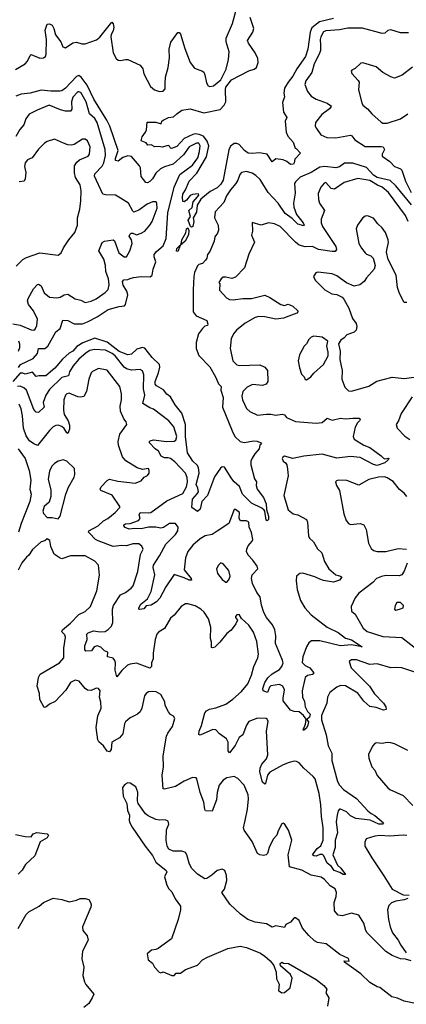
# Model space of a CAD drawing. Extents: x 2199565 to 2323334, y 894172 to 1018966.
# Tile 361 of 440: x 2280901 to 2284062, y 976881 to 984936. Entities that reach past the tile are written whole.
import ezdxf

# ---------------------------------------------------------------- set-up
doc = ezdxf.new("R2010")
doc.units = 0

msp = doc.modelspace()

# ---------------------------------------------------------------- linework, layer by layer
at = {"layer": '0CON10XD'}
for points in [[(2280865, 984529.6), (2280946.2, 984573.8), (2280965, 984595.7), (2280985, 984643.8), (2280995, 984652), (2281065, 984621.9), (2281095.4, 984624.6), (2281110.8, 984635), (2281116.6, 984653.4), (2281120.5, 984775), (2281109.7, 984849.8), (2281125, 984899.4), (2281145, 984901.5), (2281165, 984891.5), (2281179.5, 984865), (2281193.4, 984813.4), (2281236.5, 984755), (2281254.4, 984715), (2281275, 984706.9), (2281335, 984748.1), (2281365, 984751.1), (2281409.1, 984739.1), (2281435, 984738.9), (2281528.3, 984771.7), (2281555, 984794.4), (2281655, 984916.7), (2281665, 984903.3), (2281671.2, 984875), (2281665.9, 984845), (2281647.6, 984815), (2281645.3, 984795), (2281664, 984664), (2281688.3, 984618.3), (2281705, 984604.4), (2281725, 984601.1), (2281765, 984611.4), (2281785, 984609.2), (2281885, 984563.8), (2281908, 984535), (2281915, 984493.3), (2281970.7, 984390.7), (2282001.7, 984361.7), (2282045, 984348), (2282075, 984351.2), (2282089.1, 984370.9), (2282090.9, 984415), (2282093.6, 984465), (2282115.5, 984545), (2282124.5, 984625), (2282123.5, 984695), (2282137.3, 984752.7), (2282195, 984832.5), (2282205, 984832.5), (2282215, 984817.5), (2282250.5, 984700.5), (2282295.6, 984585), (2282329.3, 984539.3), (2282395, 984516), (2282405, 984506.2), (2282415.4, 984485.4), (2282428.6, 984418.6), (2282442, 984395), (2282455, 984390), (2282485, 984395.6), (2282544.3, 984445), (2282589.5, 984530.5), (2282608.3, 984611.7), (2282612.2, 984672.2), (2282588.9, 984755), (2282588.7, 984785), (2282641.5, 984905), (2282675.3, 985035.3)], [(2283466.2, 984945), (2283351.2, 984918.8), (2283290.2, 984869.8), (2283274.7, 984835), (2283257.1, 984695), (2283237.8, 984635), (2283166.8, 984535), (2283133.6, 984475), (2283094.9, 984425.1), (2283065.7, 984375), (2283059.2, 984335), (2283067, 984305), (2283049.8, 984259.8), (2283058.9, 984178.9), (2283084, 984135), (2283072.5, 984105), (2283078.6, 984015), (2283092.5, 983982.5), (2283136.2, 983935), (2283153.3, 983885), (2283162.5, 983882.5), (2283196.7, 983845), (2283150, 983795), (2283146, 983765), (2283138.8, 983755), (2283115, 983750.8), (2283085, 983776.9), (2283055, 983788.5), (2282995, 983797.5), (2282965, 983773.3), (2282925, 983835.5), (2282857.7, 983847.7), (2282801.4, 983841.4), (2282770, 983845), (2282740, 983865), (2282695, 983915.4), (2282675, 983924.6), (2282655, 983923.1), (2282625, 983900.5), (2282609.5, 983870.5), (2282565, 983624.4), (2282545, 983591.8), (2282515, 983560.9), (2282458.9, 983531.1), (2282381.8, 983468.2), (2282352.1, 983417.9), (2282347.3, 983362.7), (2282320, 983315), (2282325.7, 983285), (2282315.6, 983244.4), (2282305, 983240), (2282296.7, 983245), (2282279.2, 983295), (2282296.9, 983325), (2282283.8, 983375), (2282310.2, 983399.8), (2282318.5, 983445), (2282355, 983486.7), (2282365, 983500), (2282361.7, 983511.7), (2282314.2, 983505.8), (2282293.2, 983496.8), (2282265, 983460), (2282245, 983446.2), (2282235, 983447.5), (2282230.8, 983485), (2282235, 983508), (2282256.4, 983543.6), (2282285.6, 983615), (2282350, 983680), (2282428.4, 983815), (2282446, 983905), (2282433.3, 983943.3), (2282402.3, 983982.3), (2282367.1, 983997.1), (2282335, 984001), (2282315, 983996.4), (2282245.4, 983964.6), (2282185, 983897.8), (2282142.3, 983882.3), (2282134, 983884), (2282125, 983902.5), (2282115, 983906.7), (2282065, 983892.5), (2282038.8, 983898.8), (2282005, 983896.7), (2281975, 983912.5), (2281948.3, 983908.3), (2281935, 983927.5), (2281892.5, 983945), (2281903, 983977), (2281930, 984015), (2281936.7, 984035), (2281941.7, 984098.3), (2282015, 984097.5), (2282057, 984083), (2282062.5, 984105), (2282072.5, 984115), (2282117.5, 984135), (2282158, 984142), (2282185, 984166.2), (2282225, 984195.3), (2282295, 984206.2), (2282405, 984174.4), (2282539.2, 984200.8), (2282572.3, 984237.7), (2282586.4, 984265), (2282582.5, 984365), (2282587.4, 984385), (2282633.5, 984445), (2282775, 984516.6), (2282819.2, 984530.8), (2282836, 984545), (2282850.7, 984585), (2282847.8, 984617.8), (2282827.1, 984665), (2282771.1, 984745), (2282764.4, 984765), (2282806.2, 984835), (2282815.9, 984865), (2282786.5, 984955)], [(2284081.2, 984828.8), (2284015, 984828.9), (2283935, 984853.1), (2283912, 984848), (2283885, 984827.1), (2283865, 984824.4), (2283705, 984867.7), (2283585, 984867.6), (2283515, 984852.5), (2283405, 984846.2), (2283384.4, 984835.6), (2283363.5, 984795), (2283356.4, 984773.6), (2283359, 984729), (2283359.7, 984685), (2283349.5, 984655), (2283308, 984575), (2283290.3, 984505), (2283240.9, 984435), (2283232.7, 984405), (2283255, 984348), (2283285, 984310.8), (2283325, 984286.7), (2283415, 984254.6), (2283443.3, 984235), (2283448.5, 984225), (2283435, 984207.5), (2283370.2, 984159.8), (2283318.1, 984095), (2283317.1, 984065), (2283326.4, 984045), (2283364, 983994), (2283413.1, 983973.1), (2283485, 983968.4), (2283605, 983992.2), (2283617.1, 983987.1), (2283642.1, 983952.1), (2283725, 983900), (2283855, 983900), (2283872.5, 983895), (2283884.6, 983875), (2283864.7, 983835), (2283865, 983819.2), (2283927.1, 983777.1), (2283965, 983735.8), (2283994.3, 983724.3), (2284015, 983716), (2284025, 983703.8), (2284056.5, 983615), (2284102.8, 983522.8)], [(2284113.4, 984546.6), (2284028.3, 984481.7), (2283966.4, 984456.4), (2283935, 984467.5), (2283871.2, 984505), (2283815, 984549.2), (2283707, 984583), (2283689.3, 984580.7), (2283645, 984537.5), (2283617, 984523), (2283610, 984515), (2283617.5, 984495), (2283669.4, 984439.4), (2283676, 984425), (2283671.4, 984361.4), (2283697.3, 984257.3), (2283707.3, 984237.3), (2283745, 984208), (2283781.4, 984165), (2283855, 984098), (2283870.3, 984090.3), (2283905, 984088.6), (2284013.9, 984126.1), (2284075, 984167.1)], [(2280889.4, 982090.6), (2280906.2, 982115), (2281010, 982165), (2281046.4, 982205), (2281054, 982246), (2281105, 982245.4), (2281130.5, 982265), (2281195, 982383.3), (2281231.2, 982408.8), (2281252.7, 982477.3), (2281295, 982474.5), (2281345, 982446.7), (2281415, 982448.2), (2281455, 982463.1), (2281535, 982506.6), (2281625, 982565.9), (2281715, 982590.9), (2281757.1, 982595), (2281766.1, 982605), (2281784.5, 982685), (2281777.8, 982715), (2281746.6, 982765), (2281740, 982795), (2281750.8, 982809.2), (2281785, 982810.8), (2281805, 982818.2), (2281832.1, 982827.9), (2281895, 982836.1), (2281966.2, 982833.8), (2281983.8, 982846.2), (2281992.5, 982895), (2282012.7, 982955), (2282000.6, 982995), (2282001.4, 983015), (2282018.9, 983041.1), (2282074.4, 983085), (2282097.3, 983145), (2282112.8, 983355), (2282163.3, 983565), (2282209, 983671), (2282313.2, 983745), (2282356.7, 983805), (2282372.1, 983857.9), (2282376, 983905), (2282365, 983925.3), (2282345, 983927.3), (2282286.7, 983895), (2282239.8, 983830.2), (2282155.7, 983755), (2282085, 983733.7), (2282051.2, 983715), (2282015, 983681.2), (2281986.2, 983635), (2281965, 983612.7), (2281945, 983600.4), (2281933.3, 983603.3), (2281893.4, 983653.4), (2281888.2, 983725), (2281881.4, 983741.4), (2281815, 983816.7), (2281785, 983823.6), (2281745, 983807.8), (2281705, 983778.9), (2281685.2, 983785.2), (2281685, 983801.4), (2281704.7, 983865), (2281636.7, 984065), (2281613, 984115), (2281507.5, 984285), (2281451.1, 984401.1), (2281402.7, 984465), (2281385, 984478.4), (2281365, 984472.5), (2281275, 984374.7), (2281245.2, 984354.8), (2281227.6, 984352.4), (2281155, 984350.7), (2281075, 984359.7), (2280985.5, 984334.5), (2280912.9, 984327.1), (2280868.3, 984311.7)], [(2280845, 982447.5), (2280905, 982437.1), (2280995, 982399.6), (2281015, 982396.9), (2281026.9, 982405), (2281040.9, 982435), (2281046.2, 982485), (2281012.1, 982555), (2280971.9, 982605), (2280964.2, 982635), (2280968.6, 982655), (2281013.1, 982735), (2281045, 982768.8), (2281055, 982773.8), (2281075, 982759.2), (2281100.4, 982700.4), (2281145, 982665.4), (2281205, 982660.3), (2281232.6, 982667.4), (2281265, 982686.1), (2281295, 982689.6), (2281355, 982652.7), (2281400.5, 982640.5), (2281435, 982622.5), (2281485, 982634.5), (2281525, 982652.9), (2281598.8, 982705), (2281625, 982728.8), (2281631.7, 982768.3), (2281626.7, 982815), (2281605.3, 982875), (2281601.2, 982925), (2281587.4, 982977.4), (2281548, 983045), (2281575.4, 983114.6), (2281594.5, 983125.5), (2281666.1, 983136.1), (2281675.8, 983125.8), (2281710.1, 983030.1), (2281755, 982996), (2281775, 982996.2), (2281801.9, 983045), (2281820, 983105), (2281815.6, 983135.6), (2281796.7, 983165), (2281801.7, 983178.3), (2281811.4, 983188.6), (2281825, 983190), (2281855, 983177.1), (2281895, 983188.5), (2281925, 983205.6), (2281965.7, 983254.3), (2281982.5, 983285), (2282023.8, 983395), (2282022.2, 983432.2), (2282016, 983445), (2281987.3, 983447.3), (2281943, 983427), (2281875, 983376.7), (2281835, 983362), (2281825, 983370), (2281790, 983435), (2281725, 983475.7), (2281685, 983500), (2281603.4, 983503.4), (2281579.7, 983509.7), (2281513.3, 983655), (2281513.9, 983676.1), (2281575, 983739.1), (2281589.2, 983765), (2281601.6, 983825), (2281599.7, 983875), (2281534.7, 984095), (2281515, 984127.1), (2281470, 984165), (2281443.2, 984265), (2281399.6, 984339.6), (2281385, 984346.9), (2281375, 984344.6), (2281335, 984301.1), (2281324.7, 984264.7), (2281327.5, 984205), (2281315, 984187.5), (2281275, 984188.1), (2281235, 984197.8), (2281142.8, 984237.2), (2281043, 984197), (2280977.3, 984162.7), (2280951.1, 984125), (2280935.3, 984074.7), (2280902.3, 984037.7), (2280869.8, 983980.2)], [(2280871.2, 982918.8), (2280925, 982973.1), (2280955, 982990.5), (2281065, 983030), (2281215, 983008.8), (2281240.3, 983029.7), (2281258.9, 983071.1), (2281301.4, 983135), (2281351.4, 983195), (2281371.9, 983255), (2281373.6, 983315), (2281392.5, 983385), (2281400.9, 983455), (2281403.6, 983535), (2281395, 983584), (2281357.2, 983645), (2281347.8, 983682.2), (2281349.2, 983740.8), (2281368.3, 983771.7), (2281390, 983790), (2281460.9, 983819.1), (2281472.5, 983835), (2281476.4, 983895), (2281454.4, 983945), (2281435, 983960), (2281415, 983959.5), (2281345, 983915.7), (2281325, 983910.8), (2281295, 983912.5), (2281257.5, 983925), (2281185, 983958), (2281125, 983940), (2281103.6, 983926.4), (2281055, 983878), (2281002.7, 983807.3), (2280965, 983789.2), (2280945, 983766), (2280939.4, 983735), (2280951.5, 983685), (2280944.4, 983635), (2280935.8, 983615), (2280895, 983608.5)], [(2284105, 983421.1), (2283976.7, 983576.7), (2283929.9, 983619.9), (2283825, 983644.1), (2283794.6, 983665), (2283736.7, 983726.7), (2283625, 983761.9), (2283556.8, 983763.2), (2283515, 983733.6), (2283485.8, 983724.2), (2283395, 983734.1), (2283355, 983728.6), (2283285, 983684.7), (2283195, 983648.5), (2283155, 983610.8), (2283146.4, 983595), (2283152.3, 983517.7), (2283140.6, 983435), (2283143.4, 983403.4), (2283165, 983342.9), (2283218.5, 983275), (2283225.6, 983254.4), (2283225, 983250), (2283175, 983264.3), (2283129.1, 983309.1), (2283070.7, 983350.7), (2283015, 983433.8), (2282931.9, 983521.9), (2282867.6, 983627.6), (2282831.9, 983661.9), (2282801.7, 983681.7), (2282755, 983693.8), (2282714.2, 983685.8), (2282699.7, 983670.3), (2282685.4, 983624.6), (2282668.2, 983595), (2282623.2, 983545), (2282590.3, 983495), (2282568.7, 983441.3), (2282500, 983365), (2282494.7, 983315), (2282523.3, 983255), (2282526.6, 983213.4), (2282519.1, 983190.9), (2282495, 983160), (2282490, 983125), (2282455, 983040)], [(2284078.5, 983285), (2284056.1, 983335), (2283915, 983522.9), (2283863.6, 983565), (2283826.4, 983583.6), (2283765, 983620), (2283665, 983637.8), (2283554.7, 983605.3), (2283475, 983548.6), (2283446.2, 983555), (2283405, 983604), (2283390.3, 983599.7), (2283364.3, 983565), (2283342.5, 983515), (2283342.9, 983465), (2283350.8, 983435), (2283394, 983375), (2283366.2, 983305), (2283365.4, 983275), (2283376.9, 983245), (2283485, 983081.4), (2283491.1, 983055), (2283479.7, 983040.3), (2283455, 983038.5), (2283345, 983057.2), (2283295, 983080.4), (2283235, 983077.1), (2283185, 983092.5), (2283155.7, 983115), (2283031.4, 983245), (2282984.5, 983265.5), (2282935, 983274.5), (2282874.3, 983254.3), (2282801.7, 983278.3), (2282803.3, 983205), (2282796.1, 983173.9), (2282821.2, 983115), (2282773.4, 983016.6), (2282739.2, 982905), (2282665, 982829.2), (2282635, 982818), (2282585, 982830.8), (2282565, 982828.8), (2282546.7, 982815), (2282530, 982785), (2282537.5, 982775), (2282535, 982722.5), (2282590.3, 982660.3), (2282615, 982648), (2282645, 982644.3), (2282725, 982654.5), (2282795, 982655.5), (2282905, 982681.4), (2282945, 982664.3), (2283035, 982606.5), (2283065, 982599.2), (2283095, 982609.2), (2283135, 982592), (2283176.2, 982555), (2283176.2, 982545), (2283166.7, 982535), (2283057.5, 982495), (2282995.6, 982485.6)], [(2284065, 982622.9), (2284045, 982621.9), (2284006.5, 982695), (2283990, 982745), (2283978.6, 982845), (2283912.5, 982975), (2283899.2, 983035), (2283905.6, 983064.4), (2283915.8, 983114.2), (2283914.2, 983135), (2283892.9, 983195), (2283863.4, 983233.4), (2283828, 983265), (2283795, 983313.8), (2283745, 983331.2), (2283725, 983330), (2283705, 983313.8), (2283663.8, 983255), (2283651.2, 983225), (2283674, 983105), (2283695, 983066.7), (2283725, 983030), (2283737.5, 983017.5), (2283773.2, 983003.2), (2283790, 982985), (2283808, 982925), (2283799.2, 982895), (2283735.4, 982824.6), (2283716.2, 982793.8), (2283683.1, 982766.9), (2283635, 982755.6), (2283572.6, 982782.6), (2283495, 982840), (2283455, 982856.9), (2283339.3, 982870.7), (2283322.5, 982865), (2283303.9, 982836.1), (2283316.7, 982805), (2283395, 982726.7), (2283454.1, 982694.1), (2283495, 982687.5), (2283536.7, 982665), (2283550, 982650), (2283591.4, 982575), (2283622.4, 982492.4), (2283651.7, 982451.7), (2283658, 982425), (2283652.7, 982397.3), (2283635, 982378.8), (2283575, 982358.8), (2283555, 982333.8), (2283526.7, 982315), (2283508.8, 982285), (2283520.6, 982225), (2283518.5, 982155), (2283536.8, 982066.8), (2283535.7, 981995), (2283559.7, 981929.7), (2283589.1, 981899.1), (2283615, 981896.7), (2283755, 981938.1), (2283820.2, 981979.8), (2283945, 982012.9), (2284045, 982000.4), (2284145, 982014.6)], [(2282195, 983040), (2282183.2, 983043.2), (2282184.7, 983065), (2282220, 983100), (2282225, 983134.2), (2282258.5, 983191.5), (2282263.6, 983226.4), (2282275, 983233.3), (2282282.9, 983212.9), (2282281.5, 983175), (2282253.1, 983125), (2282211.7, 983088.3), (2282195, 983040)], [(2282455, 983040), (2282435.7, 983015), (2282430.9, 982985), (2282421.2, 982968.8), (2282395, 982940.9), (2282365, 982932.9), (2282355, 982923.3), (2282330.9, 982869.1), (2282324.4, 982835), (2282317.7, 982725), (2282318.9, 982545), (2282343.5, 982513.5), (2282431.2, 982475), (2282438.8, 982445), (2282436.2, 982435), (2282415, 982428), (2282395, 982410.6), (2282363.4, 982366.6), (2282343.8, 982295), (2282343.8, 982245), (2282365, 982190), (2282454.3, 982095), (2282502.2, 982015), (2282526.3, 981956.3), (2282547.5, 981935), (2282544.3, 981905), (2282565.5, 981845.5), (2282558.6, 981765), (2282637.7, 981572.3), (2282660, 981525), (2282704.6, 981484.6), (2282737.1, 981477.1), (2282815, 981490), (2282841.4, 981488.6), (2282871.2, 981475), (2282876.7, 981465), (2282864, 981455), (2282859.4, 981425), (2282823.1, 981385), (2282801.3, 981348.7), (2282791.5, 981325), (2282790, 981295), (2282821.1, 981181.1), (2282835.8, 981155), (2282834, 981125), (2282841.2, 981095), (2282895, 981026.7), (2282915, 980976.2), (2282919.2, 980929.2), (2282935.5, 980875), (2282933.9, 980846.1), (2282925, 980836.7), (2282915, 980842.5), (2282906.1, 980916.1), (2282900, 980925), (2282881.1, 980941.1), (2282795, 980980), (2282723.1, 981055), (2282698.4, 981118.4), (2282655, 981154.6), (2282635, 981179.6), (2282575, 981276.5), (2282555, 981279.5), (2282541.7, 981268.3), (2282493.8, 981196.2), (2282435.5, 981045), (2282390.8, 980995), (2282375, 980932.5), (2282355, 980913.8), (2282308, 980945), (2282314.5, 981015), (2282353.1, 981056.9), (2282361.7, 981075), (2282358.4, 981105), (2282344.8, 981135), (2282367.3, 981225), (2282362.8, 981272.8), (2282352.8, 981292.8), (2282315, 981324.4), (2282273.1, 981393.1), (2282256.8, 981525), (2282256.4, 981625), (2282225, 981716.4), (2282172.3, 981785), (2282135, 981851.1), (2282105, 981873.3), (2282076.8, 981906.8), (2282020, 981940), (2282007.9, 981955), (2282007.1, 981975), (2282036.1, 982046.1), (2282046.4, 982093.6), (2282044.3, 982115), (2281983.7, 982173.7), (2281925, 982249.4), (2281905, 982254.3), (2281859.2, 982240.8), (2281815, 982199.3), (2281785, 982193.8), (2281715, 982221.6), (2281615, 982299.2), (2281515, 982331.3), (2281416.4, 982293.6), (2281367.9, 982262.1), (2281335, 982225.6), (2281305, 982208.5), (2281250.9, 982159.1), (2281188.9, 982085), (2281115, 982021.9), (2281057.3, 982022.7), (2281035, 982016.7), (2281005, 982052.5), (2280945, 982037.5), (2280925.8, 982045.8), (2280905, 982045.6), (2280845, 981975.5)], [(2282995.6, 982485.6), (2282906.3, 982506.3), (2282855, 982507.9), (2282825, 982499.6), (2282745, 982453.5), (2282672.2, 982395), (2282647.9, 982365), (2282630.8, 982325), (2282620.9, 982245), (2282642.7, 982145), (2282675, 982112), (2282695, 982107.5), (2282865, 982113.8), (2282904.5, 982094.5), (2282925.6, 982065), (2282928.6, 981975), (2282915.5, 981954.5), (2282885, 981943.3), (2282805, 981951.1), (2282761.1, 981928.9), (2282724.6, 981895.4), (2282717.8, 981855), (2282722.5, 981825), (2282755, 981754.2), (2282782.2, 981732.2), (2282845, 981700), (2282919.3, 981709.3), (2282955, 981710), (2282995, 981700), (2283048, 981708), (2283065, 981704.4), (2283083.1, 981683.1), (2283155, 981649.5), (2283325, 981635.5), (2283375, 981640.8), (2283415, 981677.5), (2283455, 981658.8), (2283525, 981677.1), (2283565, 981670.9), (2283625, 981677.1), (2283676.2, 981675), (2283683.3, 981665), (2283680, 981655), (2283661.7, 981638.3), (2283645, 981602.5), (2283628.6, 981525), (2283635.8, 981505), (2283715, 981455.4), (2283762.5, 981435), (2283855, 981369.2), (2283875, 981348.6), (2283885, 981344.3), (2283919.2, 981349.2), (2283913.8, 981335), (2283885, 981310), (2283825, 981288.2), (2283795, 981297.5), (2283683.7, 981353.6), (2283605, 981363.8), (2283495, 981349.1), (2283375, 981380.7), (2283225, 981365.4), (2283135, 981345.6), (2283065, 981364.2), (2283052.7, 981357.3), (2283048, 981345), (2283053.8, 981325), (2283075, 981310), (2283083.8, 981295), (2283089.1, 981259.1), (2283094.6, 981205), (2283060.9, 981045), (2283095.6, 980925.6), (2283137.5, 980895), (2283175.4, 980885.4), (2283245, 980846.7), (2283254.3, 980825), (2283261.1, 980715), (2283269.5, 980695), (2283303.5, 980665), (2283335, 980606.9), (2283372.5, 980575), (2283394.3, 980505), (2283427.1, 980445), (2283485, 980395.7), (2283523.3, 980385), (2283533.8, 980375), (2283515, 980351.4), (2283466.4, 980333.6), (2283385, 980347.5), (2283355, 980358.5), (2283315, 980378.8), (2283215, 980408), (2283192.5, 980405), (2283165, 980383.3), (2283161.2, 980345), (2283170.8, 980275), (2283197.9, 980185), (2283232.1, 980125), (2283285, 980066.5), (2283415, 979966.5), (2283505, 979923.1), (2283565, 979877.1), (2283615, 979862.1), (2283700, 979805), (2283615, 979822.1), (2283525, 979814.8), (2283355, 979854.6), (2283286.4, 979853.6), (2283265, 979837.5), (2283246.5, 979805), (2283215.6, 979725), (2283211.7, 979678.3), (2283233.9, 979653.9), (2283274, 979635), (2283302.5, 979595), (2283302.5, 979585), (2283295, 979580), (2283255, 979571.4), (2283235.4, 979554.6), (2283210.6, 979445), (2283212.5, 979395), (2283228.6, 979358.6), (2283234.4, 979315), (2283255, 979276.2), (2283276, 979254), (2283269.4, 979230.6), (2283250, 979215), (2283250, 979205), (2283260.8, 979190.8), (2283257.8, 979165), (2283245, 979139.2), (2283221.2, 979121.2), (2283217.5, 979127.5), (2283238.3, 979171.7), (2283243.8, 979215), (2283222, 979245), (2283185, 979273.3), (2283145, 979275.6), (2283115, 979288.8), (2283055.4, 979365), (2283053.7, 979385), (2283067.2, 979455), (2283052.5, 979485), (2283025, 979496.5), (2282955, 979486.5), (2282943.1, 979476.9), (2282927.2, 979432.8), (2282890.9, 979445), (2282890, 979465), (2282905, 979514), (2282928.9, 979551.1), (2282965.7, 979585), (2283025, 979621.5), (2283045.3, 979645), (2283054.6, 979675), (2283047.9, 979702.1), (2282992.3, 979832.3), (2282995.3, 979895.2), (2282986.3, 979945), (2282968.1, 979985), (2282917.6, 980045), (2282895.8, 980085.8), (2282877.6, 980147.6), (2282867, 980215), (2282838.9, 980248.9), (2282805.5, 980325), (2282795.6, 980365), (2282801.1, 980395), (2282847.5, 980445), (2282841.1, 980465), (2282806, 980516), (2282770, 980555), (2282756.2, 980585), (2282756.7, 980605), (2282768.8, 980631.2), (2282800.7, 980669.3), (2282806.5, 980685), (2282795, 980741.2), (2282777.3, 980785), (2282773.3, 980825), (2282756.1, 980836.1), (2282705, 980836.2), (2282694, 980855), (2282698.8, 980905), (2282665, 980930), (2282655, 980930), (2282611.2, 980815), (2282515, 980750.9), (2282474.6, 980725.4), (2282416, 980714), (2282375, 980689.6), (2282315, 980636.8), (2282275, 980584.4), (2282255.8, 980535), (2282246.8, 980436.8), (2282303.3, 980365), (2282305, 980351.2), (2282285, 980350.9), (2282245, 980370.5), (2282162.6, 980397.4), (2282095, 980297.8), (2282045.3, 980205), (2282019.6, 980175), (2281975, 980146.4), (2281935, 980140.8), (2281914.3, 980115.7), (2281882, 980112), (2281874.6, 980114.6), (2281874.6, 980125), (2281891.8, 980155), (2281945, 980199.1), (2281975, 980257.1), (2282005.3, 980395.3), (2281992.7, 980455), (2281994.7, 980475), (2282045, 980550.8), (2282094.5, 980645), (2282175, 980724.6), (2282195, 980754.3), (2282196.4, 980785), (2282175.7, 980815), (2282126.2, 980815), (2282077.4, 980782.6), (2282055, 980775.6), (2282015, 980783.8), (2281955, 980785.5), (2281895, 980771.8), (2281836, 980774), (2281795, 980767.7), (2281763, 980783), (2281753.2, 980795), (2281753.4, 980805), (2281765, 980812.4), (2281805, 980814.4), (2281871.2, 980838.8), (2281885.7, 980855), (2281878.7, 980885), (2281885, 980903.3), (2281955, 980900.8), (2281974.1, 980905.9), (2282105, 980999.5), (2282235, 981060.6), (2282265.3, 981115), (2282273.4, 981156.6), (2282270.5, 981190.5), (2282255.5, 981225), (2282169, 981319), (2282135, 981346.6), (2282115, 981353.1), (2282085, 981352.7), (2282058.1, 981365), (2282036.7, 981405), (2282007.3, 981425), (2281962.7, 981475), (2281961.2, 981485), (2281967.9, 981492.1), (2281995, 981497.8), (2282100, 981485), (2282165, 981488.6), (2282176.9, 981495), (2282185.4, 981525), (2282160.5, 981605), (2282119.4, 981655), (2281995, 981750.9), (2281965, 981760.9), (2281906.5, 981795), (2281924, 981865), (2281912.5, 981915), (2281915, 982030), (2281905, 982063.8), (2281885, 982075.7), (2281815, 982069.6), (2281775, 982080.6), (2281754.8, 982094.8), (2281682, 982185), (2281655.4, 982205), (2281602.1, 982232.1), (2281511.2, 982238.8), (2281475, 982228.8), (2281445, 982210.9), (2281385, 982159.7), (2281337.1, 982105), (2281308.5, 982055), (2281298.5, 982021.5), (2281245, 982008.4), (2281145, 981910.7), (2281113.8, 981865), (2281093.8, 981805), (2281101.1, 981765), (2281055, 981721.4), (2281035, 981725.4), (2281016.1, 981746.1), (2280956.2, 981906.2), (2280934.9, 981924.9), (2280905, 981937.3), (2280882.2, 981935)], [(2280890.9, 982225), (2280901.5, 982255), (2280902.8, 982282.8), (2280892.9, 982305)], [(2283245, 981990), (2283280, 982015), (2283304.5, 982045.5), (2283385, 982114.2), (2283423.5, 982185), (2283423.6, 982215), (2283411.1, 982265), (2283420, 982305), (2283375, 982340), (2283305, 982346.2), (2283285, 982340), (2283265, 982321.2), (2283245.8, 982285), (2283225.6, 982264.4), (2283189.2, 982195), (2283178, 982145), (2283187.3, 982087.3), (2283205, 982037.5), (2283225.8, 982015.8), (2283235, 981992.5), (2283245, 981990)], [(2282537.5, 979845), (2282496.5, 979803.5), (2282476.4, 979796.4), (2282470, 979800), (2282470, 979845), (2282461.4, 979875), (2282464.1, 979965.9), (2282444.3, 980035), (2282408, 980088), (2282382.6, 980112.6), (2282335, 980140.8), (2282275, 980158), (2282255, 980157.5), (2282220, 980135), (2282164.5, 980065.5), (2282135, 980038.8), (2282084.6, 979955.4), (2282035, 979925.6), (2282021.7, 979908.3), (2282008.2, 979865), (2281992.5, 979755), (2281992.4, 979707.6), (2281978.1, 979675), (2281978.2, 979645), (2281965, 979630), (2281855, 979670.8), (2281805, 979664.3), (2281782, 979655), (2281735, 979611.9), (2281695, 979560), (2281681.5, 979615), (2281684.5, 979674.5), (2281679.4, 979695), (2281665, 979712.5), (2281617.5, 979725), (2281620.7, 979760.7), (2281593.8, 979773.8), (2281564.2, 979804.2), (2281535, 979812.5), (2281510, 979805), (2281487.1, 979772.9), (2281440.3, 979770.3), (2281432.9, 979782.9), (2281432.5, 979815), (2281452.9, 979865), (2281450, 979910), (2281459.4, 979920.6), (2281505, 979937.5), (2281559.1, 979929.1), (2281598.3, 979931.7), (2281625, 979948), (2281650.7, 979975), (2281662.3, 980005), (2281659.7, 980115), (2281668, 980145), (2281725, 980230.6), (2281765, 980248.9), (2281812.5, 980285), (2281828.1, 980305), (2281867.4, 980422.6), (2281889.3, 980560.7), (2281911.4, 980605), (2281900.3, 980630.3), (2281875, 980648), (2281825, 980648.2), (2281775, 980631.1), (2281735, 980635.4), (2281665, 980626.8), (2281542.8, 980672.7), (2281521.5, 980685), (2281472.5, 980735), (2281464.5, 980745), (2281465.5, 980755), (2281541.1, 980795), (2281585, 980835.6), (2281620.8, 980855), (2281682.5, 980905), (2281720, 980945), (2281720, 980955), (2281657.7, 981047.7), (2281563.1, 981085), (2281558.2, 981095), (2281567.5, 981115), (2281615, 981165.7), (2281635, 981176.4), (2281701.7, 981161.7), (2281844.2, 981145.8), (2281892.5, 981165), (2281917.5, 981195), (2281945, 981207.5), (2281958.8, 981225), (2281959.5, 981249.5), (2281953.6, 981263.6), (2281905, 981257.5), (2281860.2, 981270.2), (2281767.4, 981327.4), (2281741.1, 981361.1), (2281708.2, 981455), (2281704.6, 981484.6), (2281718.9, 981545), (2281777.5, 981625), (2281770.8, 981645), (2281750.8, 981670.8), (2281723.9, 981733.9), (2281722.1, 981775), (2281732.7, 981825), (2281732.9, 981875), (2281718.2, 981935), (2281615, 982069.4), (2281545, 982082.5), (2281495, 982059.2), (2281485, 982046.2), (2281466.9, 981995), (2281446.2, 981893.8), (2281425.4, 981854.6), (2281398.3, 981848.3), (2281375, 981850.5), (2281305, 981882.1), (2281285, 981875.6), (2281275, 981864), (2281260.4, 981825), (2281257.4, 981742.6), (2281263.7, 981705), (2281298.2, 981655), (2281308.8, 981618.8), (2281308.8, 981585), (2281295, 981552), (2281285, 981555.8), (2281265, 981591.8), (2281245, 981608.2), (2281215, 981619.2), (2281195, 981617.3), (2281173.1, 981605), (2281143.3, 981575), (2281045, 981453.6), (2281015, 981465.7), (2280980.9, 981490.9), (2280952.1, 981532.1), (2280932.2, 981595), (2280923.6, 981696.4), (2280912, 981752), (2280895, 981792)], [(2284109.6, 981850.4), (2284020.6, 981715), (2283998.8, 981655), (2283980, 981625), (2283986.2, 981595), (2284048.7, 981528.7), (2284091.4, 981501.4)], [(2280888, 981425), (2280946.5, 981346.5), (2280977.6, 981247.6), (2280991.2, 981168.8), (2280983.2, 981095), (2280994.7, 981054.8), (2280983.5, 980995), (2280913.2, 980815), (2280892, 980745)], [(2281215, 980853.8), (2281231.2, 980875), (2281277.1, 981055), (2281299.4, 981110.6), (2281346.8, 981193.2), (2281352.5, 981215), (2281350, 981265), (2281286.2, 981325), (2281255, 981334.4), (2281215, 981324.5), (2281184.2, 981305), (2281164.7, 981285.3), (2281143.6, 981246.4), (2281134.4, 981175), (2281155, 981090), (2281154.3, 981035), (2281140.6, 980989.4), (2281101.9, 980955), (2281090.8, 980915), (2281095, 980897.5), (2281125, 980863.3), (2281165, 980864), (2281215, 980853.8)], [(2284065, 981034.3), (2284043.1, 981063.1), (2284005, 981093.3), (2283955, 981158.1), (2283905, 981189.5), (2283883.8, 981196.2), (2283835, 981193.9), (2283756.1, 981173.9), (2283675, 981128), (2283575, 981166.9), (2283505, 981168.8), (2283490, 981165), (2283482.5, 981155), (2283490, 981125), (2283515.8, 981085), (2283552.4, 980892.4), (2283568.8, 980838.8), (2283588.8, 980815), (2283605.8, 980805.8), (2283684.1, 980814.1), (2283715, 980803.3), (2283734.3, 980765), (2283752.7, 980652.7), (2283775, 980610), (2283795, 980593.8), (2283825, 980584.2), (2283895, 980586.5), (2283995, 980610), (2284062.5, 980605)], [(2284102.5, 977237.5), (2284055, 977250.8), (2284015, 977252), (2283945, 977279.4), (2283895, 977314.4), (2283742.5, 977465), (2283730.6, 977485), (2283714.2, 977545), (2283675, 977609.2), (2283615, 977625.8), (2283536.1, 977603.9), (2283505, 977611.2), (2283475.8, 977645), (2283472.9, 977715), (2283487.6, 977762.4), (2283490, 977795), (2283480, 977825), (2283440.6, 977850.6), (2283391.7, 977901.7), (2283365, 977920), (2283285, 977936.6), (2283208.5, 977978.5), (2283106.1, 978006.1), (2283095.3, 978104.7), (2283125.7, 978225), (2283098.8, 978305), (2283065, 978357.5), (2283055, 978362.5), (2283045, 978357.5), (2283015, 978300), (2283004.2, 978265), (2282973.3, 978233.3), (2282940.8, 978165), (2282926, 978115), (2282915, 978104), (2282895, 978098.8), (2282865, 978104), (2282845, 978116), (2282802.7, 978212.7), (2282735.7, 978305), (2282731.1, 978325), (2282744.4, 978385), (2282763.7, 978476.3), (2282772.4, 978562.4), (2282770, 978595), (2282735, 978673.8), (2282685, 978728.8), (2282653.9, 978743.9), (2282595, 978733.1), (2282563.1, 978715), (2282531.8, 978675), (2282516.4, 978615), (2282509.5, 978555), (2282475, 978462.5), (2282420, 978465), (2282413.9, 978473.9), (2282405.6, 978535), (2282375.7, 978614.3), (2282350, 978725), (2282342.5, 978735), (2282314.4, 978735.6), (2282245, 978707.3), (2282175, 978661.8), (2282085, 978640.5), (2282073.8, 978643.8), (2282065.6, 978755), (2282075.5, 978824.5), (2282074.5, 978914.5), (2282100.9, 979075), (2282110.7, 979099.3), (2282150, 979155), (2282168, 979218), (2282159.5, 979239.5), (2282135, 979252.5), (2282116.7, 979275), (2282091.2, 979325), (2282086.7, 979355), (2282053.3, 979415), (2282016.7, 979436.7), (2281985, 979441.4), (2281955, 979437.5), (2281934, 979425), (2281920.8, 979405), (2281898.9, 979305), (2281886.2, 979273.8), (2281864.7, 979255.3), (2281804.2, 979225), (2281766.7, 979193.3), (2281757.8, 979175), (2281744.2, 979095), (2281717.9, 979062.1), (2281654.3, 979025), (2281648.1, 978965), (2281635, 978946), (2281615, 978952.5), (2281585.4, 978995.4), (2281547.6, 979027.6), (2281539.4, 979045), (2281525.6, 979145), (2281538.3, 979241.7), (2281565.7, 979305), (2281563.4, 979353.4), (2281554.2, 979395), (2281557.5, 979445), (2281545, 979464), (2281525, 979468.6), (2281485, 979449.1), (2281455, 979452.2), (2281435, 979465.4), (2281387.1, 979525), (2281355, 979533.6), (2281315.8, 979515), (2281277.8, 979452.2), (2281191.7, 979358.3), (2281143.8, 979336.2), (2281115, 979312.5), (2281100, 979310), (2281065.7, 979375), (2281063.3, 979425), (2281042.1, 979485), (2281053.1, 979555), (2281068.6, 979581.4), (2281225, 979674.5), (2281260.4, 979715), (2281262.8, 979795), (2281274.7, 979885), (2281269.6, 979905), (2281248.5, 979925), (2281244.5, 979935), (2281250, 979945), (2281315, 979998.8), (2281385, 980071.1), (2281436.6, 980093.4), (2281480.6, 980135), (2281531.5, 980265), (2281552.1, 980392.1), (2281544.2, 980475), (2281515.4, 980505.4), (2281435, 980548.9), (2281315, 980550.6), (2281245, 980526), (2281230.3, 980530.3), (2281183.3, 980565), (2281156.1, 980626.1), (2281145.9, 980675.9), (2281125, 980690), (2281106.1, 980673.9), (2281075, 980663.3), (2281005, 980601.2), (2280976.2, 980555), (2280955, 980540), (2280917.6, 980492.4), (2280887.2, 980432.8)], [(2282595, 980333.3), (2282612, 980355), (2282620.8, 980385), (2282610.5, 980430.5), (2282563.3, 980485), (2282545, 980493.3), (2282525, 980473.3), (2282510.8, 980445), (2282516.8, 980406.8), (2282555, 980356.2), (2282585, 980333.8), (2282595, 980333.3)], [(2284068.6, 980491.4), (2284044.3, 980425), (2284024, 980395), (2284003.7, 980386.3), (2283895, 980388.1), (2283859.1, 980380.9), (2283817.1, 980365), (2283787.4, 980332.6), (2283672.9, 980245), (2283643.6, 980206.4), (2283610.6, 980135), (2283615, 980096.7), (2283642.6, 980072.6), (2283709.1, 979959.1), (2283742.3, 979932.3), (2283870.2, 979890.2), (2284025, 979881.5), (2284198.3, 979748.3)], [(2283975, 980106.7), (2284005, 980113.8), (2284036.4, 980123.6), (2284038.8, 980145), (2284015, 980168.8), (2283985, 980168.8), (2283970, 980145), (2283966.7, 980115), (2283975, 980106.7)], [(2284165, 979586.8), (2284025, 979632.5), (2283985, 979637.3), (2283935, 979633.8), (2283825, 979665.7), (2283765, 979661.8), (2283655, 979698.2), (2283615, 979700.6), (2283596, 979685), (2283610, 979635), (2283761.9, 979485), (2283800.8, 979420.8), (2283875.7, 979345), (2283893.8, 979315), (2283897.5, 979292.5), (2283875, 979287.5), (2283815, 979309.2), (2283765, 979318.6), (2283715, 979362.1), (2283666.2, 979426.2), (2283565, 979486.4), (2283525, 979488), (2283495, 979475.6), (2283437.4, 979432.6), (2283417.1, 979395), (2283413.1, 979345), (2283368, 979245), (2283367.7, 979207.7), (2283407.5, 979085), (2283422.3, 978995), (2283452.1, 978935), (2283452.6, 978875), (2283498.4, 978705), (2283515.2, 978675.2), (2283548.3, 978638.3), (2283654.6, 978564.6), (2283747.5, 978465), (2283775, 978441.1), (2283805.3, 978425.3), (2283876, 978365), (2283866.7, 978355), (2283836.2, 978355), (2283766.3, 978386.3), (2283650.1, 978400.1), (2283604.3, 978424.3), (2283572.9, 978455), (2283525, 978477.8), (2283515, 978476.7), (2283505.6, 978465), (2283497.2, 978427.2), (2283487.1, 978375), (2283499.7, 978285), (2283480, 978225), (2283481.1, 978165), (2283460, 978105), (2283498.2, 978018.2), (2283526.2, 977996.2), (2283565, 977942.5), (2283545, 977941.9), (2283519.1, 977959.1), (2283470.9, 977975), (2283449, 978009), (2283415, 978037.1), (2283387.2, 978097.2), (2283377.2, 978107.2), (2283355, 978107.3), (2283323.8, 978093.8), (2283305.6, 978095.6), (2283294.6, 978104.6), (2283332.3, 978155), (2283361.9, 978178.1), (2283381.1, 978225), (2283381.8, 978325), (2283368.3, 978418.3), (2283363.6, 978513.6), (2283348.9, 978605), (2283315.4, 978725), (2283300.8, 978745), (2283224, 978814), (2283185, 978857.5), (2283165, 978868.9), (2283145, 978870.5), (2283105, 978860), (2283055, 978841.2), (2282945, 978779.5), (2282928.2, 978755), (2282911.1, 978688.9), (2282905, 978682.9), (2282885, 978697.5), (2282863.7, 978783.7), (2282866.8, 978813.2), (2282880.9, 978845), (2282919.8, 978890.2), (2282928.6, 978921.4), (2282920, 979115), (2282932.2, 979195), (2282925, 979214), (2282915, 979220), (2282845, 979221.8), (2282775, 979194.4), (2282753.8, 979165), (2282724.7, 979085.3), (2282695, 979064.2), (2282662.6, 978997.4), (2282615, 978939.2), (2282604.5, 978955), (2282606, 979025), (2282592.3, 979052.3), (2282534.2, 979094.2), (2282505, 979126.2), (2282478.8, 979128.8), (2282375, 979082.9), (2282365, 979087.5), (2282366.9, 979115), (2282386.6, 979163.4), (2282413.3, 979266.8), (2282427.1, 979282.9), (2282453, 979297), (2282505, 979305.4), (2282585, 979335.4), (2282643.3, 979376.7), (2282715, 979440), (2282765, 979502), (2282795.4, 979575), (2282815.3, 979644.7), (2282847.3, 979715), (2282852.7, 979745), (2282839.1, 979849.1), (2282811.1, 979925), (2282775, 979984.2), (2282715, 980036.7), (2282695, 980070), (2282675, 980066.5), (2282664.5, 980055), (2282664.7, 980044.7), (2282682, 980025), (2282666.8, 979993.2), (2282628.9, 979941.1), (2282594.3, 979915), (2282537.5, 979845)], [(2284075, 978958.8), (2283965, 979013.3), (2283935, 979021.4), (2283905, 979024.2), (2283865, 979013.8), (2283815, 979020), (2283804.1, 979015.9), (2283785, 978993.3), (2283754.1, 978924.1), (2283756, 978895), (2283778.8, 978825), (2283805.8, 978795.8), (2283824.4, 978754.4), (2283911.7, 978651.7), (2283927.6, 978637.6), (2284035, 978590), (2284115, 978508.1)], [(2282705, 977619.2), (2282619.7, 977699.7), (2282552.5, 977795), (2282575, 977822.5), (2282593.9, 977893.9), (2282591.2, 977935), (2282576.7, 977975), (2282555, 977986.7), (2282515, 977976), (2282472.5, 977937.5), (2282429.5, 977910.5), (2282415, 977908), (2282354.6, 977944.6), (2282305.6, 977995), (2282285.6, 978035), (2282268.6, 978105), (2282255, 978122.5), (2282225, 978133.3), (2282155, 978134.2), (2282121.3, 978151.3), (2282107.1, 978175), (2282098.1, 978225), (2282102.3, 978307.7), (2282121.2, 978355), (2282115, 978380), (2282090.7, 978390.7), (2282045, 978388.8), (2282014.3, 978394.3), (2281952.3, 978422.3), (2281930.3, 978440.3), (2281870, 978525), (2281863.3, 978545), (2281866.1, 978616.1), (2281849.3, 978659.3), (2281805, 978690), (2281785, 978692.5), (2281760.7, 978679.3), (2281742.5, 978655), (2281747.5, 978585), (2281777.5, 978525), (2281782.5, 978467.5), (2281799.3, 978429.3), (2281796.2, 978385), (2281801.2, 978365), (2281819.5, 978329.5), (2281925.9, 978175.9), (2281987.8, 978097.8), (2282013.6, 978043.6), (2282098.8, 977975), (2282103.3, 977965), (2282084, 977925), (2282104.3, 977855), (2282121.4, 977825), (2282145, 977801.2), (2282173, 977743), (2282215.8, 977685), (2282216.7, 977655), (2282197.1, 977575), (2282143, 977417), (2282032.5, 977337.5), (2282015, 977328.8), (2281977.5, 977325), (2281943.8, 977295), (2281950, 977245), (2281987.7, 977217.7), (2282004.2, 977184.2), (2282040, 977145), (2282055, 977140), (2282075, 977146.7), (2282143.6, 977116.4), (2282162.5, 977117.5), (2282180, 977135), (2282215, 977136.7), (2282257.5, 977165), (2282355, 977202), (2282395.7, 977244.3), (2282435, 977268), (2282602.7, 977337.3), (2282704.2, 977355.8), (2282755, 977345.6), (2282868.8, 977298.8), (2282905.6, 977275.6), (2282947.7, 977237.7), (2282978.3, 977198.3), (2282996.7, 977145), (2283000.7, 977090.7), (2283022, 977045), (2283016.7, 976995), (2283044.2, 976974.2), (2283065, 976976.7), (2283111.2, 977015), (2283129.2, 977095), (2283115.4, 977125.4), (2283033.3, 977195), (2283030, 977215), (2283043.3, 977226.7), (2283058.8, 977218.8), (2283098.8, 977215), (2283325, 977085.3), (2283388.6, 977035), (2283412.5, 977005), (2283404, 976976), (2283427.1, 976935), (2283416.7, 976865)], [(2280865, 978270), (2280945.6, 978254.4), (2280995, 978252.5), (2281010, 978275), (2281041.9, 978288.1), (2281125, 978276), (2281136.2, 978265), (2281125.6, 978244.4), (2281068.7, 978211.3), (2281025, 978096.7), (2280948.8, 978025), (2280920.3, 977979.7), (2280888, 977945)], [(2284065, 978262.1), (2284035, 978265.3), (2283925, 978255.4), (2283845, 978261.8), (2283805, 978257.5), (2283733.8, 978235), (2283722.7, 978207.3), (2283724, 978175), (2283779.3, 978079.3), (2283877, 977933), (2283945, 977823.8), (2284037.2, 977777.2), (2284084.3, 977774.3)], [(2280975, 977637.1), (2281058.8, 977685), (2281095, 977713.1), (2281175, 977748.2), (2281245, 977739.2), (2281305, 977720), (2281365, 977732), (2281395, 977746), (2281435, 977748), (2281465, 977738), (2281480, 977715), (2281485.7, 977695), (2281482.5, 977675), (2281412.9, 977515), (2281418, 977485), (2281451.2, 977441.2), (2281461.2, 977405), (2281412.9, 977315), (2281407.8, 977252.2), (2281425.5, 977185), (2281417.6, 977117.6), (2281430.9, 977065), (2281442.1, 977042.1), (2281506, 976965), (2281494.4, 976935), (2281465, 976889.2), (2281425, 976855.7)], [(2284075, 977747.8), (2284044.4, 977735.6), (2283976.7, 977725), (2283939.8, 977710.2), (2283919.8, 977690.2), (2283907.8, 977655), (2283916.2, 977575), (2283930, 977515), (2283950, 977465), (2283996.2, 977405), (2284016.5, 977365), (2284062, 977302)], [(2280887.4, 977502.6), (2280954.5, 977615.5), (2280975, 977637.1)], [(2284138, 976888), (2284044.4, 976905.6), (2283990.4, 976930.4), (2283943.4, 976943.4), (2283845, 977017.5), (2283825, 977023.8), (2283765, 977060.8), (2283689.3, 977129.3), (2283557.5, 977225), (2283555, 977237.5), (2283595.9, 977234.1), (2283590, 977255), (2283518.8, 977288.8), (2283407.2, 977377.2), (2283335.8, 977385.8), (2283310.6, 977400.6), (2283263.9, 977443.9), (2283213.3, 977505), (2283186.4, 977566.4), (2283155, 977590), (2283145, 977590), (2283115, 977552.5), (2283077, 977533), (2283065, 977510), (2282995, 977522.5), (2282965, 977512.5), (2282919.3, 977539.3), (2282825, 977554), (2282765, 977573.8), (2282705, 977619.2)]]:
    msp.add_lwpolyline(points, dxfattribs=at)

doc.saveas('drawing.dxf')
